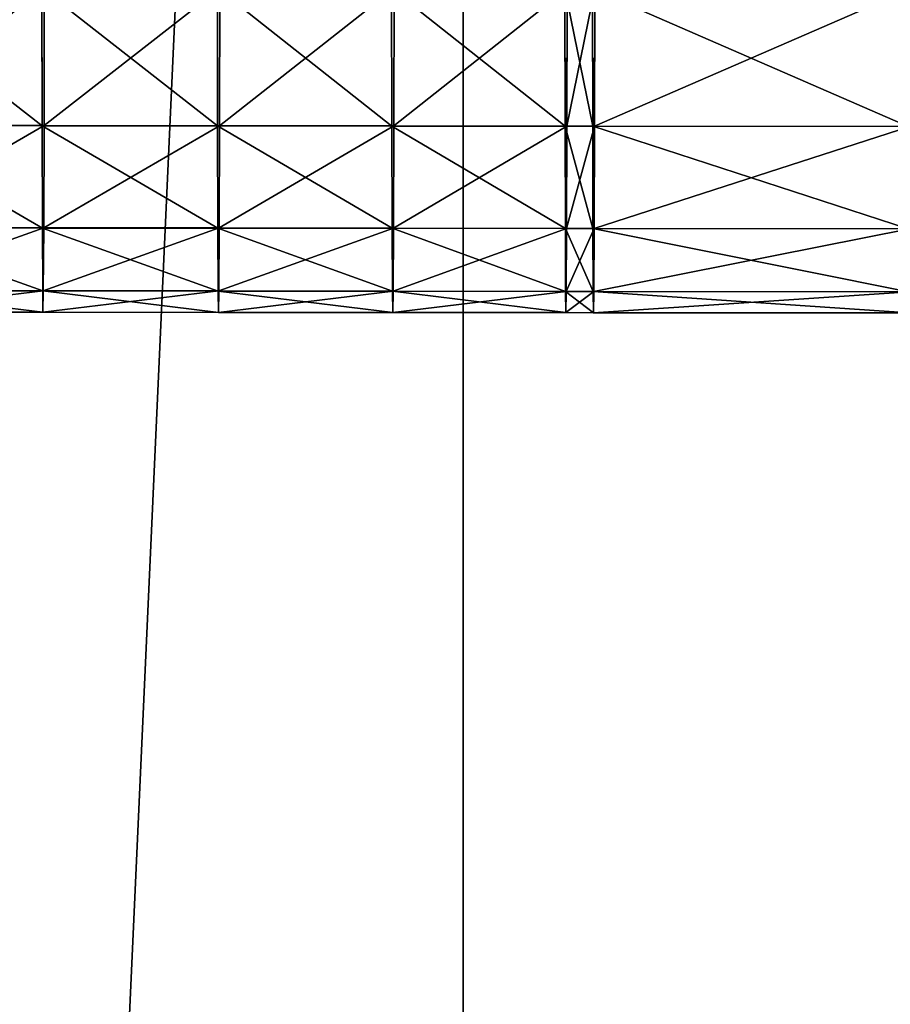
# Model space of a CAD drawing. Extents: x 219 to 498, y 110 to 382.
# Tile 359 of 656: x 229.258 to 230.192, y 244.146 to 245.203. Entities that reach past the tile are written whole.
import ezdxf

# ---------------------------------------------------------------- set-up
doc = ezdxf.new("R2010")
doc.units = 0
doc.header["$MEASUREMENT"] = 0
doc.layers.get('0').update_dxf_attribs({"color": 144, "linetype": 'CONTINUOUS'})
doc.layers.add('POTEAU', color=36, linetype='CONTINUOUS')
doc.layers.add('VOILE', color=134, linetype='CONTINUOUS')

# ---------------------------------------------------------------- blocks, each defined once
blk = doc.blocks.new('PLAQUE_BASE_12___X_8___X_3')
at = {"color": 251}
for p, q in [((8, 12), (8, 0)), ((8, 6, 0.375), (8, 0, 0.375))]:
    blk.add_line(p, q, dxfattribs=at)
mesh = blk.add_polyface(dxfattribs=at)
corners = [(0, 12), (0.5, 11), (0, 0), (0.517, 11.1294), (0.567, 11.25), (0.6464, 11.3536), (0.75, 11.433), (0.8706, 11.483), (1, 11.5), (8, 12), (1.1294, 11.483), (1.25, 11.433), (1.3536, 11.3536), (1.433, 11.25), (1.483, 11.1294), (1.5, 11), (6.75, 11.433), (6.6464, 11.3536), (6.567, 11.25), (1.5, 1), (6.517, 11.1294), (6.5, 11), (6.8706, 11.483), (7, 11.5), (7.1294, 11.483), (7.25, 11.433), (7.3536, 11.3536), (7.433, 11.25), (7.483, 11.1294), (7.5, 11), (7.5, 1), (1, 0.5), (8, 0), (0.8706, 0.517), (0.75, 0.567), (0.6464, 0.6464), (0.567, 0.75), (0.517, 0.8706), (0.5, 1), (1.1294, 0.517), (1.25, 0.567), (1.3536, 0.6464), (1.433, 0.75), (1.483, 0.8706), (6.75, 0.567), (6.6464, 0.6464), (6.567, 0.75), (6.517, 0.8706), (6.5, 1), (6.8706, 0.517), (7, 0.5), (7.1294, 0.517), (7.25, 0.567), (7.3536, 0.6464), (7.433, 0.75), (7.483, 0.8706), (6.517, 10.8706), (6.517, 1.1294), (6.567, 10.75), (6.567, 1.25), (6.6464, 10.6464), (6.6464, 1.3536), (6.75, 10.567), (6.75, 1.433), (6.8706, 10.517), (6.8706, 1.483), (7, 10.5), (7, 1.5), (7.1294, 10.517), (7.1294, 1.483), (7.25, 10.567), (7.25, 1.433), (7.3536, 10.6464), (7.3536, 1.3536), (7.433, 10.75), (7.433, 1.25), (7.483, 10.8706), (7.483, 1.1294), (0.517, 10.8706), (0.517, 1.1294), (0.567, 10.75), (0.567, 1.25), (0.6464, 10.6464), (0.6464, 1.3536), (0.75, 10.567), (0.75, 1.433), (0.8706, 10.517), (0.8706, 1.483), (1, 10.5), (1, 1.5), (1.1294, 10.517), (1.1294, 1.483), (1.25, 10.567), (1.25, 1.433), (1.3536, 10.6464), (1.3536, 1.3536), (1.433, 10.75), (1.433, 1.25), (1.483, 10.8706), (1.483, 1.1294)]
mesh.append_faces([[corners[k] for k in face] for face in [(0, 1, 2), (1, 0, 3), (3, 0, 4), (4, 0, 5), (5, 0, 6), (6, 0, 7), (7, 0, 8), (8, 9, 10), (10, 9, 11), (11, 9, 12), (12, 9, 13), (13, 9, 14), (14, 9, 15), (16, 9, 22), (22, 9, 23), (23, 9, 24), (24, 9, 25), (25, 9, 26), (26, 9, 27), (27, 9, 28), (28, 9, 29), (2, 31, 32), (31, 2, 33), (33, 2, 34), (34, 2, 35), (35, 2, 36), (36, 2, 37), (37, 2, 38), (44, 19, 45), (45, 19, 46), (46, 19, 47), (47, 19, 48), (32, 30, 9), (56, 48, 21), (48, 56, 57), (57, 58, 59), (59, 60, 61), (61, 62, 63), (63, 64, 65), (65, 66, 67), (67, 68, 69), (69, 70, 71), (71, 72, 73), (73, 74, 75), (75, 76, 77), (77, 29, 30), (78, 38, 1), (38, 78, 79), (79, 80, 81), (81, 82, 83), (83, 84, 85), (85, 86, 87), (87, 88, 89), (89, 90, 91), (91, 92, 93), (93, 94, 95), (95, 96, 97), (97, 98, 99), (99, 15, 19)]], dxfattribs={"vtx0": -1, "vtx1": -1, "color": 251})
mesh.append_faces([[corners[k] for k in face] for face in [(15, 9, 16), (15, 18, 19), (29, 9, 30), (38, 2, 1), (32, 19, 44), (48, 19, 21)]], dxfattribs={"vtx0": -1, "vtx1": -1, "vtx2": -1, "color": 251})
mesh.append_faces([[corners[k] for k in face] for face in [(8, 0, 9), (15, 16, 17), (15, 17, 18), (19, 18, 20), (19, 20, 21), (32, 31, 39), (32, 39, 40), (32, 40, 41), (32, 41, 42), (32, 42, 43), (32, 43, 19), (32, 44, 49), (32, 49, 50), (32, 50, 51), (32, 51, 52), (32, 52, 53), (32, 53, 54), (32, 54, 55), (32, 55, 30), (57, 56, 58), (59, 58, 60), (61, 60, 62), (63, 62, 64), (65, 64, 66), (67, 66, 68), (69, 68, 70), (71, 70, 72), (73, 72, 74), (75, 74, 76), (77, 76, 29), (79, 78, 80), (81, 80, 82), (83, 82, 84), (85, 84, 86), (87, 86, 88), (89, 88, 90), (91, 90, 92), (93, 92, 94), (95, 94, 96), (97, 96, 98), (99, 98, 15)]], dxfattribs={"vtx0": -1, "vtx2": -1, "color": 251})
mesh = blk.add_polyface(dxfattribs=at)
corners = [(0.5, 1, 0.375), (0.517, 10.8706, 0.375), (0.5, 11, 0.375), (0.517, 1.1294, 0.375), (0.567, 10.75, 0.375), (0.567, 1.25, 0.375), (0.6464, 10.6464, 0.375), (0.6464, 1.3536, 0.375), (0.75, 10.567, 0.375), (0.75, 1.433, 0.375), (0.8706, 10.517, 0.375), (0.8706, 1.483, 0.375), (1, 10.5, 0.375), (1, 1.5, 0.375), (1.1294, 10.517, 0.375), (1.1294, 1.483, 0.375), (1.25, 10.567, 0.375), (1.25, 1.433, 0.375), (1.3536, 10.6464, 0.375), (1.3536, 1.3536, 0.375), (1.433, 10.75, 0.375), (1.433, 1.25, 0.375), (1.483, 10.8706, 0.375), (1.483, 1.1294, 0.375), (1.5, 11, 0.375), (1.5, 1, 0.375), (6.5, 1, 0.375), (6.517, 10.8706, 0.375), (6.5, 11, 0.375), (6.517, 1.1294, 0.375), (6.567, 10.75, 0.375), (6.567, 1.25, 0.375), (6.6464, 10.6464, 0.375), (6.6464, 1.3536, 0.375), (6.75, 10.567, 0.375), (6.75, 1.433, 0.375), (6.8706, 10.517, 0.375), (6.8706, 1.483, 0.375), (7, 10.5, 0.375), (7, 1.5, 0.375), (7.1294, 10.517, 0.375), (7.1294, 1.483, 0.375), (7.25, 10.567, 0.375), (7.25, 1.433, 0.375), (7.3536, 10.6464, 0.375), (7.3536, 1.3536, 0.375), (7.433, 10.75, 0.375), (7.433, 1.25, 0.375), (7.483, 10.8706, 0.375), (7.483, 1.1294, 0.375), (7.5, 11, 0.375), (7.5, 1, 0.375), (0, 0, 0.375), (0, 12, 0.375), (0.517, 0.8706, 0.375), (0.567, 0.75, 0.375), (0.6464, 0.6464, 0.375), (0.75, 0.567, 0.375), (0.8706, 0.517, 0.375), (1, 0.5, 0.375), (8, 0, 0.375), (1.1294, 0.517, 0.375), (1.25, 0.567, 0.375), (1.3536, 0.6464, 0.375), (1.433, 0.75, 0.375), (1.483, 0.8706, 0.375), (6.75, 0.567, 0.375), (6.6464, 0.6464, 0.375), (6.567, 0.75, 0.375), (6.517, 0.8706, 0.375), (6.8706, 0.517, 0.375), (7, 0.5, 0.375), (7.1294, 0.517, 0.375), (7.25, 0.567, 0.375), (7.3536, 0.6464, 0.375), (7.433, 0.75, 0.375), (7.483, 0.8706, 0.375), (1, 11.5, 0.375), (8, 12, 0.375), (0.8706, 11.483, 0.375), (0.75, 11.433, 0.375), (0.6464, 11.3536, 0.375), (0.567, 11.25, 0.375), (0.517, 11.1294, 0.375), (1.1294, 11.483, 0.375), (1.25, 11.433, 0.375), (1.3536, 11.3536, 0.375), (1.433, 11.25, 0.375), (1.483, 11.1294, 0.375), (6.75, 11.433, 0.375), (6.6464, 11.3536, 0.375), (6.567, 11.25, 0.375), (6.517, 11.1294, 0.375), (6.8706, 11.483, 0.375), (7, 11.5, 0.375), (7.1294, 11.483, 0.375), (7.25, 11.433, 0.375), (7.3536, 11.3536, 0.375), (7.433, 11.25, 0.375), (7.483, 11.1294, 0.375), (8, 6, 0.375)]
mesh.append_faces([[corners[k] for k in face] for face in [(78, 60, 100)]], dxfattribs={"vtx0": -1, "color": 251})
mesh.append_faces([[corners[k] for k in face] for face in [(1, 3, 4), (4, 5, 6), (6, 7, 8), (8, 9, 10), (10, 11, 12), (12, 13, 14), (14, 15, 16), (16, 17, 18), (18, 19, 20), (20, 21, 22), (22, 23, 24), (27, 29, 30), (30, 31, 32), (32, 33, 34), (34, 35, 36), (36, 37, 38), (38, 39, 40), (40, 41, 42), (42, 43, 44), (44, 45, 46), (46, 47, 48), (48, 49, 50), (52, 0, 53), (0, 52, 54), (54, 52, 55), (55, 52, 56), (56, 52, 57), (57, 52, 58), (58, 52, 59), (59, 60, 61), (61, 60, 62), (62, 60, 63), (63, 60, 64), (64, 60, 65), (65, 60, 25), (66, 60, 70), (70, 60, 71), (71, 60, 72), (72, 60, 73), (73, 60, 74), (74, 60, 75), (75, 60, 76), (76, 60, 51), (53, 77, 78), (77, 53, 79), (79, 53, 80), (80, 53, 81), (81, 53, 82), (82, 53, 83), (83, 53, 2), (89, 24, 90), (90, 24, 91), (91, 25, 92), (92, 25, 28)]], dxfattribs={"vtx0": -1, "vtx1": -1, "color": 251})
mesh.append_faces([[corners[k] for k in face] for face in [(53, 0, 2), (25, 60, 66), (25, 26, 28), (78, 24, 89), (91, 24, 25), (78, 50, 51), (78, 51, 60)]], dxfattribs={"vtx0": -1, "vtx1": -1, "vtx2": -1, "color": 251})
mesh.append_faces([[corners[k] for k in face] for face in [(0, 1, 2), (1, 0, 3), (4, 3, 5), (6, 5, 7), (8, 7, 9), (10, 9, 11), (12, 11, 13), (14, 13, 15), (16, 15, 17), (18, 17, 19), (20, 19, 21), (22, 21, 23), (24, 23, 25), (26, 27, 28), (27, 26, 29), (30, 29, 31), (32, 31, 33), (34, 33, 35), (36, 35, 37), (38, 37, 39), (40, 39, 41), (42, 41, 43), (44, 43, 45), (46, 45, 47), (48, 47, 49), (50, 49, 51), (59, 52, 60), (25, 66, 67), (25, 67, 68), (25, 68, 69), (25, 69, 26), (78, 77, 84), (78, 84, 85), (78, 85, 86), (78, 86, 87), (78, 87, 88), (78, 88, 24), (78, 89, 93), (78, 93, 94), (78, 94, 95), (78, 95, 96), (78, 96, 97), (78, 97, 98), (78, 98, 99), (78, 99, 50)]], dxfattribs={"vtx0": -1, "vtx2": -1, "color": 251})
mesh = blk.add_polyface(dxfattribs=at)
corners = [(8, 12), (8, 0, 0.375), (8, 0), (8, 6, 0.375), (8, 12, 0.375)]
mesh.append_faces([[corners[k] for k in face] for face in [(0, 1, 2), (3, 0, 4)]], dxfattribs={"vtx0": -1, "color": 251})
mesh.append_faces([[corners[k] for k in face] for face in [(1, 0, 3)]], dxfattribs={"vtx0": -1, "vtx1": -1, "color": 251})
blk = doc.blocks.new('GROUP_1')
blk.add_blockref('PLAQUE_BASE_12___X_8___X_3', (2.6663, 0, 1.7373))
blk = doc.blocks.new('GROUPE_6')
at = {"color": 251}
for p, q in [((6.5269, 0.4102, 0.4692), (6.5269, 0.2625, 0.6491)), ((6.5269, 0.2623, 1.9686), (6.5269, 0.41, 2.1486)), ((6.7151, 0.4102, 0.5062), (6.7151, 0.2624, 0.6862)), ((6.7151, 0.2623, 2.0057), (6.7151, 0.4099, 2.1856)), ((6.9022, 0.4101, 0.5482), (6.9022, 0.2624, 0.7281)), ((6.9022, 0.2622, 2.0476), (6.9022, 0.4098, 2.2276)), ((7.0882, 0.41, 0.5949), (7.0882, 0.2623, 0.7749)), ((7.0882, 0.2621, 2.0943), (7.0882, 0.4097, 2.2743)), ((7.1178, 0.41, 0.6032), (7.1178, 0.2623, 0.7831)), ((7.1178, 0.2621, 2.1026), (7.1178, 0.4097, 2.2826)), ((6.5269, 0.2625, 0.6491), (6.3378, 0.2626, 0.6169)), ((6.5269, 0.2623, 1.9686), (6.3378, 0.2624, 1.9364)), ((6.5269, 0.2625, 0.6491), (6.5269, 0.1527, 0.8544)), ((6.7151, 0.2624, 0.6862), (6.5269, 0.2625, 0.6491)), ((6.7151, 0.2623, 2.0057), (6.5269, 0.2623, 1.9686)), ((6.5269, 0.1526, 1.7633), (6.5269, 0.2623, 1.9686)), ((6.7151, 0.2624, 0.6862), (6.7151, 0.1527, 0.8915)), ((6.9022, 0.2624, 0.7281), (6.7151, 0.2624, 0.6862)), ((6.9022, 0.2622, 2.0476), (6.7151, 0.2623, 2.0057)), ((6.7151, 0.1525, 1.8003), (6.7151, 0.2623, 2.0057)), ((6.9022, 0.2624, 0.7281), (6.9022, 0.1526, 0.9334)), ((7.0882, 0.2623, 0.7749), (6.9022, 0.2624, 0.7281)), ((7.0882, 0.2621, 2.0943), (6.9022, 0.2622, 2.0476)), ((6.9022, 0.1525, 1.8423), (6.9022, 0.2622, 2.0476)), ((7.1178, 0.2623, 0.7831), (7.0882, 0.2623, 0.7749)), ((7.0882, 0.2623, 0.7749), (7.0882, 0.1525, 0.9802)), ((7.1178, 0.2621, 2.1026), (7.0882, 0.2621, 2.0943)), ((7.0882, 0.1524, 1.889), (7.0882, 0.2621, 2.0943)), ((7.1178, 0.2623, 0.7831), (7.1178, 0.1525, 0.9884)), ((7.4563, 0.2621, 0.8828), (7.1178, 0.2623, 0.7831)), ((7.4563, 0.2619, 2.2023), (7.1178, 0.2621, 2.1026)), ((7.1178, 0.1524, 1.8973), (7.1178, 0.2621, 2.1026)), ((6.5269, 0.1527, 0.8544), (6.3378, 0.1528, 0.8222)), ((6.5269, 0.1526, 1.7633), (6.3378, 0.1527, 1.7311)), ((6.7151, 0.1527, 0.8915), (6.5269, 0.1527, 0.8544)), ((6.5269, 0.1527, 0.8544), (6.5269, 0.0851, 1.0772)), ((6.7151, 0.1525, 1.8003), (6.5269, 0.1526, 1.7633)), ((6.5269, 0.0851, 1.5405), (6.5269, 0.1526, 1.7633)), ((6.9022, 0.1526, 0.9334), (6.7151, 0.1527, 0.8915)), ((6.7151, 0.1527, 0.8915), (6.7151, 0.0851, 1.1142)), ((6.9022, 0.1525, 1.8423), (6.7151, 0.1525, 1.8003)), ((6.7151, 0.085, 1.5776), (6.7151, 0.1525, 1.8003)), ((7.0882, 0.1525, 0.9802), (6.9022, 0.1526, 0.9334)), ((6.9022, 0.1526, 0.9334), (6.9022, 0.085, 1.1561)), ((7.0882, 0.1524, 1.889), (6.9022, 0.1525, 1.8423)), ((6.9022, 0.0849, 1.6195), (6.9022, 0.1525, 1.8423)), ((7.0882, 0.1525, 0.9802), (7.0882, 0.0849, 1.2029)), ((7.1178, 0.1525, 0.9884), (7.0882, 0.1525, 0.9802)), ((7.1178, 0.1524, 1.8973), (7.0882, 0.1524, 1.889)), ((7.0882, 0.0848, 1.6662), (7.0882, 0.1524, 1.889)), ((7.1178, 0.1525, 0.9884), (7.1178, 0.0849, 1.2112)), ((7.4563, 0.1523, 1.0881), (7.1178, 0.1525, 0.9884)), ((7.4563, 0.1522, 1.9969), (7.1178, 0.1524, 1.8973)), ((7.1178, 0.0848, 1.6745), (7.1178, 0.1524, 1.8973)), ((6.5269, 0.0851, 1.0772), (6.3378, 0.0852, 1.045)), ((6.5269, 0.0851, 1.5405), (6.3378, 0.0851, 1.5083)), ((6.5269, 0.0851, 1.0772), (6.5269, 0.0623, 1.3088)), ((6.7151, 0.0851, 1.1142), (6.5269, 0.0851, 1.0772)), ((6.7151, 0.085, 1.5776), (6.5269, 0.0851, 1.5405)), ((6.5269, 0.0623, 1.3088), (6.5269, 0.0851, 1.5405)), ((6.7151, 0.0851, 1.1142), (6.7151, 0.0622, 1.3459)), ((6.9022, 0.085, 1.1561), (6.7151, 0.0851, 1.1142)), ((6.9022, 0.0849, 1.6195), (6.7151, 0.085, 1.5776)), ((6.7151, 0.0622, 1.3459), (6.7151, 0.085, 1.5776)), ((7.0882, 0.0849, 1.2029), (6.9022, 0.085, 1.1561)), ((6.9022, 0.085, 1.1561), (6.9022, 0.0621, 1.3878)), ((7.0882, 0.0848, 1.6662), (6.9022, 0.0849, 1.6195)), ((6.9022, 0.0621, 1.3878), (6.9022, 0.0849, 1.6195)), ((7.1178, 0.0849, 1.2112), (7.0882, 0.0849, 1.2029)), ((7.0882, 0.0849, 1.2029), (7.0882, 0.0621, 1.4346)), ((7.1178, 0.0848, 1.6745), (7.0882, 0.0848, 1.6662)), ((7.0882, 0.0621, 1.4346), (7.0882, 0.0848, 1.6662)), ((7.1178, 0.0849, 1.2112), (7.1178, 0.062, 1.4428)), ((7.4563, 0.0847, 1.3108), (7.1178, 0.0849, 1.2112)), ((7.4563, 0.0847, 1.7742), (7.1178, 0.0848, 1.6745)), ((7.1178, 0.062, 1.4428), (7.1178, 0.0848, 1.6745)), ((6.5269, 0.0623, 1.3088), (6.3378, 0.0623, 1.2767)), ((6.7151, 0.0622, 1.3459), (6.5269, 0.0623, 1.3088)), ((6.9022, 0.0621, 1.3878), (6.7151, 0.0622, 1.3459)), ((7.0882, 0.0621, 1.4346), (6.9022, 0.0621, 1.3878)), ((7.1178, 0.062, 1.4428), (7.0882, 0.0621, 1.4346)), ((7.4563, 0.0619, 1.5425), (7.1178, 0.062, 1.4428))]:
    blk.add_line(p, q, dxfattribs=at)
mesh = blk.add_polyface(dxfattribs=at)
corners = [(6.5269, 0.4102, 0.4692), (6.3378, 0.2626, 0.6169), (6.3378, 0.4103, 0.437), (6.5269, 0.2625, 0.6491)]
mesh.append_faces([[corners[k] for k in face] for face in [(0, 1, 2), (1, 0, 3)]], dxfattribs={"vtx0": -1, "color": 251})
mesh = blk.add_polyface(dxfattribs=at)
corners = [(6.5269, 0.2623, 1.9686), (6.3378, 0.41, 2.1164), (6.3378, 0.2624, 1.9364), (6.5269, 0.41, 2.1486)]
mesh.append_faces([[corners[k] for k in face] for face in [(0, 1, 2), (1, 0, 3)]], dxfattribs={"vtx0": -1, "color": 251})
mesh = blk.add_polyface(dxfattribs=at)
corners = [(6.7151, 0.4102, 0.5062), (6.5269, 0.2625, 0.6491), (6.5269, 0.4102, 0.4692), (6.7151, 0.2624, 0.6862)]
mesh.append_faces([[corners[k] for k in face] for face in [(0, 1, 2), (1, 0, 3)]], dxfattribs={"vtx0": -1, "color": 251})
mesh = blk.add_polyface(dxfattribs=at)
corners = [(6.7151, 0.2623, 2.0057), (6.5269, 0.41, 2.1486), (6.5269, 0.2623, 1.9686), (6.7151, 0.4099, 2.1856)]
mesh.append_faces([[corners[k] for k in face] for face in [(0, 1, 2), (1, 0, 3)]], dxfattribs={"vtx0": -1, "color": 251})
mesh = blk.add_polyface(dxfattribs=at)
corners = [(6.9022, 0.4101, 0.5482), (6.7151, 0.2624, 0.6862), (6.7151, 0.4102, 0.5062), (6.9022, 0.2624, 0.7281)]
mesh.append_faces([[corners[k] for k in face] for face in [(0, 1, 2), (1, 0, 3)]], dxfattribs={"vtx0": -1, "color": 251})
mesh = blk.add_polyface(dxfattribs=at)
corners = [(6.9022, 0.2622, 2.0476), (6.7151, 0.4099, 2.1856), (6.7151, 0.2623, 2.0057), (6.9022, 0.4098, 2.2276)]
mesh.append_faces([[corners[k] for k in face] for face in [(0, 1, 2), (1, 0, 3)]], dxfattribs={"vtx0": -1, "color": 251})
mesh = blk.add_polyface(dxfattribs=at)
corners = [(7.0882, 0.41, 0.5949), (6.9022, 0.2624, 0.7281), (6.9022, 0.4101, 0.5482), (7.0882, 0.2623, 0.7749)]
mesh.append_faces([[corners[k] for k in face] for face in [(0, 1, 2), (1, 0, 3)]], dxfattribs={"vtx0": -1, "color": 251})
mesh = blk.add_polyface(dxfattribs=at)
corners = [(7.0882, 0.2621, 2.0943), (6.9022, 0.4098, 2.2276), (6.9022, 0.2622, 2.0476), (7.0882, 0.4097, 2.2743)]
mesh.append_faces([[corners[k] for k in face] for face in [(0, 1, 2), (1, 0, 3)]], dxfattribs={"vtx0": -1, "color": 251})
mesh = blk.add_polyface(dxfattribs=at)
corners = [(7.1178, 0.41, 0.6032), (7.0882, 0.2623, 0.7749), (7.0882, 0.41, 0.5949), (7.1178, 0.2623, 0.7831)]
mesh.append_faces([[corners[k] for k in face] for face in [(0, 1, 2), (1, 0, 3)]], dxfattribs={"vtx0": -1, "color": 251})
mesh = blk.add_polyface(dxfattribs=at)
corners = [(7.1178, 0.2621, 2.1026), (7.0882, 0.4097, 2.2743), (7.0882, 0.2621, 2.0943), (7.1178, 0.4097, 2.2826)]
mesh.append_faces([[corners[k] for k in face] for face in [(0, 1, 2), (1, 0, 3)]], dxfattribs={"vtx0": -1, "color": 251})
mesh = blk.add_polyface(dxfattribs=at)
corners = [(7.4563, 0.4098, 0.7029), (7.1178, 0.2623, 0.7831), (7.1178, 0.41, 0.6032), (7.4563, 0.2621, 0.8828)]
mesh.append_faces([[corners[k] for k in face] for face in [(0, 1, 2), (1, 0, 3)]], dxfattribs={"vtx0": -1, "color": 251})
mesh = blk.add_polyface(dxfattribs=at)
corners = [(7.4563, 0.2619, 2.2023), (7.1178, 0.4097, 2.2826), (7.1178, 0.2621, 2.1026), (7.4563, 0.4096, 2.3822)]
mesh.append_faces([[corners[k] for k in face] for face in [(0, 1, 2), (1, 0, 3)]], dxfattribs={"vtx0": -1, "color": 251})
mesh = blk.add_polyface(dxfattribs=at)
corners = [(6.5269, 0.2625, 0.6491), (6.3378, 0.1528, 0.8222), (6.3378, 0.2626, 0.6169), (6.5269, 0.1527, 0.8544)]
mesh.append_faces([[corners[k] for k in face] for face in [(0, 1, 2), (1, 0, 3)]], dxfattribs={"vtx0": -1, "color": 251})
mesh = blk.add_polyface(dxfattribs=at)
corners = [(6.5269, 0.1526, 1.7633), (6.3378, 0.2624, 1.9364), (6.3378, 0.1527, 1.7311), (6.5269, 0.2623, 1.9686)]
mesh.append_faces([[corners[k] for k in face] for face in [(0, 1, 2), (1, 0, 3)]], dxfattribs={"vtx0": -1, "color": 251})
mesh = blk.add_polyface(dxfattribs=at)
corners = [(6.7151, 0.2624, 0.6862), (6.5269, 0.1527, 0.8544), (6.5269, 0.2625, 0.6491), (6.7151, 0.1527, 0.8915)]
mesh.append_faces([[corners[k] for k in face] for face in [(0, 1, 2), (1, 0, 3)]], dxfattribs={"vtx0": -1, "color": 251})
mesh = blk.add_polyface(dxfattribs=at)
corners = [(6.7151, 0.1525, 1.8003), (6.5269, 0.2623, 1.9686), (6.5269, 0.1526, 1.7633), (6.7151, 0.2623, 2.0057)]
mesh.append_faces([[corners[k] for k in face] for face in [(0, 1, 2), (1, 0, 3)]], dxfattribs={"vtx0": -1, "color": 251})
mesh = blk.add_polyface(dxfattribs=at)
corners = [(6.9022, 0.2624, 0.7281), (6.7151, 0.1527, 0.8915), (6.7151, 0.2624, 0.6862), (6.9022, 0.1526, 0.9334)]
mesh.append_faces([[corners[k] for k in face] for face in [(0, 1, 2), (1, 0, 3)]], dxfattribs={"vtx0": -1, "color": 251})
mesh = blk.add_polyface(dxfattribs=at)
corners = [(6.9022, 0.1525, 1.8423), (6.7151, 0.2623, 2.0057), (6.7151, 0.1525, 1.8003), (6.9022, 0.2622, 2.0476)]
mesh.append_faces([[corners[k] for k in face] for face in [(0, 1, 2), (1, 0, 3)]], dxfattribs={"vtx0": -1, "color": 251})
mesh = blk.add_polyface(dxfattribs=at)
corners = [(7.0882, 0.2623, 0.7749), (6.9022, 0.1526, 0.9334), (6.9022, 0.2624, 0.7281), (7.0882, 0.1525, 0.9802)]
mesh.append_faces([[corners[k] for k in face] for face in [(0, 1, 2), (1, 0, 3)]], dxfattribs={"vtx0": -1, "color": 251})
mesh = blk.add_polyface(dxfattribs=at)
corners = [(7.0882, 0.1524, 1.889), (6.9022, 0.2622, 2.0476), (6.9022, 0.1525, 1.8423), (7.0882, 0.2621, 2.0943)]
mesh.append_faces([[corners[k] for k in face] for face in [(0, 1, 2), (1, 0, 3)]], dxfattribs={"vtx0": -1, "color": 251})
mesh = blk.add_polyface(dxfattribs=at)
corners = [(7.1178, 0.2623, 0.7831), (7.0882, 0.1525, 0.9802), (7.0882, 0.2623, 0.7749), (7.1178, 0.1525, 0.9884)]
mesh.append_faces([[corners[k] for k in face] for face in [(0, 1, 2), (1, 0, 3)]], dxfattribs={"vtx0": -1, "color": 251})
mesh = blk.add_polyface(dxfattribs=at)
corners = [(7.1178, 0.1524, 1.8973), (7.0882, 0.2621, 2.0943), (7.0882, 0.1524, 1.889), (7.1178, 0.2621, 2.1026)]
mesh.append_faces([[corners[k] for k in face] for face in [(0, 1, 2), (1, 0, 3)]], dxfattribs={"vtx0": -1, "color": 251})
mesh = blk.add_polyface(dxfattribs=at)
corners = [(7.4563, 0.2621, 0.8828), (7.1178, 0.1525, 0.9884), (7.1178, 0.2623, 0.7831), (7.4563, 0.1523, 1.0881)]
mesh.append_faces([[corners[k] for k in face] for face in [(0, 1, 2), (1, 0, 3)]], dxfattribs={"vtx0": -1, "color": 251})
mesh = blk.add_polyface(dxfattribs=at)
corners = [(7.4563, 0.1522, 1.9969), (7.1178, 0.2621, 2.1026), (7.1178, 0.1524, 1.8973), (7.4563, 0.2619, 2.2023)]
mesh.append_faces([[corners[k] for k in face] for face in [(0, 1, 2), (1, 0, 3)]], dxfattribs={"vtx0": -1, "color": 251})
mesh = blk.add_polyface(dxfattribs=at)
corners = [(6.5269, 0.1527, 0.8544), (6.3378, 0.0852, 1.045), (6.3378, 0.1528, 0.8222), (6.5269, 0.0851, 1.0772)]
mesh.append_faces([[corners[k] for k in face] for face in [(0, 1, 2), (1, 0, 3)]], dxfattribs={"vtx0": -1, "color": 251})
mesh = blk.add_polyface(dxfattribs=at)
corners = [(6.5269, 0.0851, 1.5405), (6.3378, 0.1527, 1.7311), (6.3378, 0.0851, 1.5083), (6.5269, 0.1526, 1.7633)]
mesh.append_faces([[corners[k] for k in face] for face in [(0, 1, 2), (1, 0, 3)]], dxfattribs={"vtx0": -1, "color": 251})
mesh = blk.add_polyface(dxfattribs=at)
corners = [(6.7151, 0.1527, 0.8915), (6.5269, 0.0851, 1.0772), (6.5269, 0.1527, 0.8544), (6.7151, 0.0851, 1.1142)]
mesh.append_faces([[corners[k] for k in face] for face in [(0, 1, 2), (1, 0, 3)]], dxfattribs={"vtx0": -1, "color": 251})
mesh = blk.add_polyface(dxfattribs=at)
corners = [(6.7151, 0.085, 1.5776), (6.5269, 0.1526, 1.7633), (6.5269, 0.0851, 1.5405), (6.7151, 0.1525, 1.8003)]
mesh.append_faces([[corners[k] for k in face] for face in [(0, 1, 2), (1, 0, 3)]], dxfattribs={"vtx0": -1, "color": 251})
mesh = blk.add_polyface(dxfattribs=at)
corners = [(6.9022, 0.1526, 0.9334), (6.7151, 0.0851, 1.1142), (6.7151, 0.1527, 0.8915), (6.9022, 0.085, 1.1561)]
mesh.append_faces([[corners[k] for k in face] for face in [(0, 1, 2), (1, 0, 3)]], dxfattribs={"vtx0": -1, "color": 251})
mesh = blk.add_polyface(dxfattribs=at)
corners = [(6.9022, 0.0849, 1.6195), (6.7151, 0.1525, 1.8003), (6.7151, 0.085, 1.5776), (6.9022, 0.1525, 1.8423)]
mesh.append_faces([[corners[k] for k in face] for face in [(0, 1, 2), (1, 0, 3)]], dxfattribs={"vtx0": -1, "color": 251})
mesh = blk.add_polyface(dxfattribs=at)
corners = [(7.0882, 0.1525, 0.9802), (6.9022, 0.085, 1.1561), (6.9022, 0.1526, 0.9334), (7.0882, 0.0849, 1.2029)]
mesh.append_faces([[corners[k] for k in face] for face in [(0, 1, 2), (1, 0, 3)]], dxfattribs={"vtx0": -1, "color": 251})
mesh = blk.add_polyface(dxfattribs=at)
corners = [(7.0882, 0.0848, 1.6662), (6.9022, 0.1525, 1.8423), (6.9022, 0.0849, 1.6195), (7.0882, 0.1524, 1.889)]
mesh.append_faces([[corners[k] for k in face] for face in [(0, 1, 2), (1, 0, 3)]], dxfattribs={"vtx0": -1, "color": 251})
mesh = blk.add_polyface(dxfattribs=at)
corners = [(7.1178, 0.1525, 0.9884), (7.0882, 0.0849, 1.2029), (7.0882, 0.1525, 0.9802), (7.1178, 0.0849, 1.2112)]
mesh.append_faces([[corners[k] for k in face] for face in [(0, 1, 2), (1, 0, 3)]], dxfattribs={"vtx0": -1, "color": 251})
mesh = blk.add_polyface(dxfattribs=at)
corners = [(7.1178, 0.0848, 1.6745), (7.0882, 0.1524, 1.889), (7.0882, 0.0848, 1.6662), (7.1178, 0.1524, 1.8973)]
mesh.append_faces([[corners[k] for k in face] for face in [(0, 1, 2), (1, 0, 3)]], dxfattribs={"vtx0": -1, "color": 251})
mesh = blk.add_polyface(dxfattribs=at)
corners = [(7.4563, 0.1523, 1.0881), (7.1178, 0.0849, 1.2112), (7.1178, 0.1525, 0.9884), (7.4563, 0.0847, 1.3108)]
mesh.append_faces([[corners[k] for k in face] for face in [(0, 1, 2), (1, 0, 3)]], dxfattribs={"vtx0": -1, "color": 251})
mesh = blk.add_polyface(dxfattribs=at)
corners = [(7.4563, 0.0847, 1.7742), (7.1178, 0.1524, 1.8973), (7.1178, 0.0848, 1.6745), (7.4563, 0.1522, 1.9969)]
mesh.append_faces([[corners[k] for k in face] for face in [(0, 1, 2), (1, 0, 3)]], dxfattribs={"vtx0": -1, "color": 251})
mesh = blk.add_polyface(dxfattribs=at)
corners = [(6.5269, 0.0851, 1.0772), (6.3378, 0.0623, 1.2767), (6.3378, 0.0852, 1.045), (6.5269, 0.0623, 1.3088)]
mesh.append_faces([[corners[k] for k in face] for face in [(0, 1, 2), (1, 0, 3)]], dxfattribs={"vtx0": -1, "color": 251})
mesh = blk.add_polyface(dxfattribs=at)
corners = [(6.5269, 0.0623, 1.3088), (6.3378, 0.0851, 1.5083), (6.3378, 0.0623, 1.2767), (6.5269, 0.0851, 1.5405)]
mesh.append_faces([[corners[k] for k in face] for face in [(0, 1, 2), (1, 0, 3)]], dxfattribs={"vtx0": -1, "color": 251})
mesh = blk.add_polyface(dxfattribs=at)
corners = [(6.7151, 0.0851, 1.1142), (6.5269, 0.0623, 1.3088), (6.5269, 0.0851, 1.0772), (6.7151, 0.0622, 1.3459)]
mesh.append_faces([[corners[k] for k in face] for face in [(0, 1, 2), (1, 0, 3)]], dxfattribs={"vtx0": -1, "color": 251})
mesh = blk.add_polyface(dxfattribs=at)
corners = [(6.7151, 0.0622, 1.3459), (6.5269, 0.0851, 1.5405), (6.5269, 0.0623, 1.3088), (6.7151, 0.085, 1.5776)]
mesh.append_faces([[corners[k] for k in face] for face in [(0, 1, 2), (1, 0, 3)]], dxfattribs={"vtx0": -1, "color": 251})
mesh = blk.add_polyface(dxfattribs=at)
corners = [(6.9022, 0.085, 1.1561), (6.7151, 0.0622, 1.3459), (6.7151, 0.0851, 1.1142), (6.9022, 0.0621, 1.3878)]
mesh.append_faces([[corners[k] for k in face] for face in [(0, 1, 2), (1, 0, 3)]], dxfattribs={"vtx0": -1, "color": 251})
mesh = blk.add_polyface(dxfattribs=at)
corners = [(6.9022, 0.0621, 1.3878), (6.7151, 0.085, 1.5776), (6.7151, 0.0622, 1.3459), (6.9022, 0.0849, 1.6195)]
mesh.append_faces([[corners[k] for k in face] for face in [(0, 1, 2), (1, 0, 3)]], dxfattribs={"vtx0": -1, "color": 251})
mesh = blk.add_polyface(dxfattribs=at)
corners = [(7.0882, 0.0849, 1.2029), (6.9022, 0.0621, 1.3878), (6.9022, 0.085, 1.1561), (7.0882, 0.0621, 1.4346)]
mesh.append_faces([[corners[k] for k in face] for face in [(0, 1, 2), (1, 0, 3)]], dxfattribs={"vtx0": -1, "color": 251})
mesh = blk.add_polyface(dxfattribs=at)
corners = [(7.0882, 0.0621, 1.4346), (6.9022, 0.0849, 1.6195), (6.9022, 0.0621, 1.3878), (7.0882, 0.0848, 1.6662)]
mesh.append_faces([[corners[k] for k in face] for face in [(0, 1, 2), (1, 0, 3)]], dxfattribs={"vtx0": -1, "color": 251})
mesh = blk.add_polyface(dxfattribs=at)
corners = [(7.1178, 0.0849, 1.2112), (7.0882, 0.0621, 1.4346), (7.0882, 0.0849, 1.2029), (7.1178, 0.062, 1.4428)]
mesh.append_faces([[corners[k] for k in face] for face in [(0, 1, 2), (1, 0, 3)]], dxfattribs={"vtx0": -1, "color": 251})
mesh = blk.add_polyface(dxfattribs=at)
corners = [(7.1178, 0.062, 1.4428), (7.0882, 0.0848, 1.6662), (7.0882, 0.0621, 1.4346), (7.1178, 0.0848, 1.6745)]
mesh.append_faces([[corners[k] for k in face] for face in [(0, 1, 2), (1, 0, 3)]], dxfattribs={"vtx0": -1, "color": 251})
mesh = blk.add_polyface(dxfattribs=at)
corners = [(7.4563, 0.0847, 1.3108), (7.1178, 0.062, 1.4428), (7.1178, 0.0849, 1.2112), (7.4563, 0.0619, 1.5425)]
mesh.append_faces([[corners[k] for k in face] for face in [(0, 1, 2), (1, 0, 3)]], dxfattribs={"vtx0": -1, "color": 251})
mesh = blk.add_polyface(dxfattribs=at)
corners = [(7.4563, 0.0619, 1.5425), (7.1178, 0.0848, 1.6745), (7.1178, 0.062, 1.4428), (7.4563, 0.0847, 1.7742)]
mesh.append_faces([[corners[k] for k in face] for face in [(0, 1, 2), (1, 0, 3)]], dxfattribs={"vtx0": -1, "color": 251})
blk = doc.blocks.new('GROUPE_10')
at = {"extrusion": (-0.0015, -1.01441e-06, 0.999999), "rotation": 359.9717682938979}
blk.add_blockref('GROUPE_6', (0.0096, 130.157, 4.3422), dxfattribs=at)
blk = doc.blocks.new('GROUP_35')
at = {"layer": 'VOILE'}
blk.add_blockref('GROUPE_10', (0, 0.2778, -0.4317), dxfattribs=at)

msp = doc.modelspace()

# ---------------------------------------------------------------- block references
msp.add_blockref('GROUP_35', (222.7551, 114.3953, 147.8786))
at = {"layer": 'POTEAU'}
msp.add_blockref('GROUP_1', (219.0677, 240.0173, 52.6124), dxfattribs=at)

doc.saveas('drawing.dxf')
